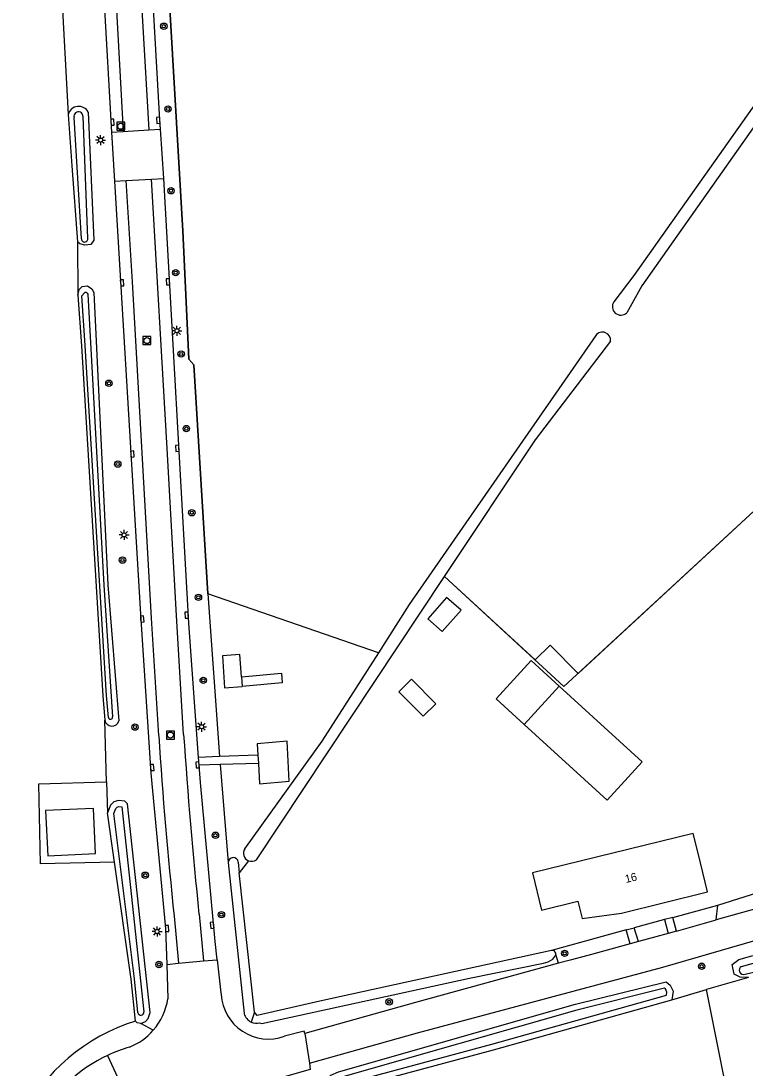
# Model space of a CAD drawing. Extents: x 136000 to 141014, y 402000 to 403500.
# Drawn here: x 140605.1 to 140695.6, y 403228.1 to 403358.9 of the extents above; entities that cross this region are included whole.
import ezdxf

# ---------------------------------------------------------------- set-up
doc = ezdxf.new("R2010")
doc.units = 0
for name, color, linetype in [('gg-afsc-erfafscheiding', 7, 'Continuous'), ('gg-afsc-hekwerk', 7, 'Continuous'), ('gg-anno-huisnummerreeks BGT', 7, 'Continuous'), ('gg-bbg-bijgebouw', 7, 'Continuous'), ('gg-bbg-hoofdgebouw', 7, 'Continuous'), ('gg-bbg-luifel en loopbrug', 7, 'Continuous'), ('gg-bbg-overig bouwwerk', 7, 'Continuous'), ('gg-knt-bronhoudergrens', 7, 'Continuous'), ('gg-knt-onverhard', 7, 'Continuous'), ('gg-knt-verharding', 7, 'Continuous'), ('gg-knt-verharding nz', 7, 'Continuous'), ('gg-kntw-bovenkant insteek waterloop', 7, 'Continuous'), ('gg-kntw-waterlijn', 7, 'Continuous'), ('gt-grn-groengrens', 7, 'Continuous'), ('gt-grn-groengrens NZ', 7, 'Continuous'), ('gt-grn-vlakafsluiter', 7, 'Continuous'), ('gt-symb-boom', 7, 'Continuous'), ('gt-symb-kolk', 7, 'Continuous'), ('gt-symb-lichtmast', 7, 'Continuous'), ('gt-symb-rioolschacht', 7, 'Continuous')]:
    doc.layers.add(name, color=color, linetype=linetype)

# ---------------------------------------------------------------- blocks, each defined once
blk = doc.blocks.new('gt0-KOLK')
at = {"layer": 'gt-symb-kolk'}
blk.add_lwpolyline([(0, 0), (0.38, 0), (0.38, 0.4), (-0.37, 0.4), (-0.37, 0), (0, 0)], dxfattribs=at)
blk = doc.blocks.new('gt0-BOOM')
at = {"layer": 'gt-symb-boom'}
for radius in [0.4, 0.2]:
    blk.add_circle((0, 0), radius, dxfattribs=at)
blk = doc.blocks.new('gt0-LMAST')
at = {"layer": 'gt-symb-lichtmast'}
for p, q in [((-0.18, 0.17), (-0.45, 0.44)), ((0, 0.25), (0, 0.62)), ((0.17, 0.17), (0.44, 0.44)), ((-0.25, 0), (-0.63, 0)), ((-0.18, -0.18), (-0.45, -0.45)), ((0, -0.25), (0, -0.63)), ((0.44, -0.45), (0.17, -0.18)), ((0.25, 0), (0.62, 0))]:
    blk.add_line(p, q, dxfattribs=at)
blk.add_circle((0, 0), 0.25, dxfattribs=at)
blk = doc.blocks.new('gt0-RS')
at = {"layer": 'gt-symb-rioolschacht'}
blk.add_lwpolyline([(-0.5, -0.5), (0.5, -0.5), (0.5, 0.5), (-0.5, 0.5)], close=True, dxfattribs=at)
blk.add_circle((0, 0), 0.375, dxfattribs=at)

msp = doc.modelspace()

# ---------------------------------------------------------------- linework, layer by layer
at = {"layer": 'gg-afsc-erfafscheiding'}
for p, q in [((140686.56, 403246.93), (140692.19, 403248.46)), ((140685.54, 403246.65), (140681.74, 403245.61))]:
    msp.add_line(p, q, dxfattribs=at)
msp.add_lwpolyline([(140680.75, 403245.35), (140676.26, 403244.12), (140671.42, 403242.8)], dxfattribs=at)
at = {"layer": 'gg-afsc-hekwerk'}
for points in [[(140622.77, 403376.78), (140625.35, 403332.66), (140626.11, 403316.66), (140626.74, 403315.93), (140628.49, 403287.34)], [(140658.07, 403289.51), (140672.98, 403275.76), (140697.28, 403298.19), (140711.04, 403302.66), (140711.1, 403308.33), (140724.67, 403314.2)]]:
    msp.add_lwpolyline(points, dxfattribs=at)
at = {"layer": 'gg-bbg-bijgebouw'}
msp.add_line((140672.37, 403275.81), (140668, 403271.01), dxfattribs=at)
msp.add_lwpolyline([(140668, 403271.01), (140678.38, 403261.57), (140682.75, 403266.37), (140672.37, 403275.81)], dxfattribs=at)
at = {"layer": 'gg-bbg-hoofdgebouw'}
msp.add_lwpolyline([(140680.18, 403247.47), (140690.92, 403250.1), (140689.73, 403254.96), (140689.12, 403257.41), (140669.04, 403252.48), (140670.18, 403247.84), (140674.72, 403248.95), (140675.25, 403246.8), (140680.18, 403247.47)], dxfattribs=at)
at = {"layer": 'gg-bbg-luifel en loopbrug'}
msp.add_line((140632.7, 403276.97), (140632.78, 403275.78), dxfattribs=at)
for points in [[(140655.96, 403284.22), (140657.77, 403282.63), (140660.12, 403285.3), (140658.31, 403286.89), (140655.96, 403284.22)], [(140632.7, 403276.97), (140632.5, 403279.77), (140630.31, 403279.58), (140630.59, 403275.59), (140632.78, 403275.78)], [(140672.37, 403275.81), (140668.86, 403279.01), (140664.49, 403274.2), (140668, 403271.01)], [(140632.7, 403276.97), (140637.68, 403277.41), (140637.78, 403276.21), (140632.78, 403275.78)]]:
    msp.add_lwpolyline(points, dxfattribs=at)
at = {"layer": 'gg-bbg-overig bouwwerk'}
msp.add_lwpolyline([(140652.35, 403275.11), (140655.4, 403272.04), (140656.97, 403273.61), (140653.92, 403276.68), (140652.35, 403275.11)], dxfattribs=at)
at = {"layer": 'gg-knt-bronhoudergrens'}
for p, q in [((140608.24, 403398.11), (140611.04, 403347.21)), ((140612.21, 403331.31), (140612.24, 403324.63)), ((140615.84, 403263.85), (140615.61, 403271.55))]:
    msp.add_line(p, q, dxfattribs=at)
msp.add_lwpolyline([(140616.84, 403253.82), (140607.57, 403253.63), (140607.37, 403263.59), (140615.84, 403263.85)], dxfattribs=at)
at = {"layer": 'gg-knt-onverhard'}
msp.add_lwpolyline([(140608.23, 403260.26), (140608.49, 403254.63), (140614.46, 403254.9), (140614.2, 403260.54), (140608.23, 403260.26)], dxfattribs=at)
at = {"layer": 'gg-knt-verharding'}
for p, q in [((140611.39, 403433.14), (140616.45, 403345.01)), ((140616.45, 403345.01), (140617.93, 403345.09)), ((140616.45, 403345.01), (140616.82, 403338.87)), ((140617.93, 403345.09), (140621.1, 403345.27)), ((140621.1, 403345.27), (140622.58, 403345.35)), ((140622.99, 403339.22), (140622.58, 403345.35)), ((140616.82, 403338.87), (140618.28, 403338.95)), ((140618.28, 403338.95), (140621.45, 403339.13)), ((140621.45, 403339.13), (140622.99, 403339.22)), ((140629.95, 403267.01), (140627.34, 403266.9)), ((140634.74, 403267.19), (140629.95, 403267.01)), ((140634.74, 403267.19), (140634.8, 403266.16)), ((140627.41, 403265.92), (140627.34, 403266.9)), ((140630.04, 403266), (140627.41, 403265.92)), ((140634.8, 403266.16), (140630.04, 403266)), ((140633.55, 403253.99), (140632.4, 403252.47)), ((140691.97, 403246.61), (140692.19, 403248.46)), ((140686.56, 403246.93), (140685.54, 403246.65)), ((140685.54, 403246.65), (140685.98, 403244.92)), ((140687.05, 403245.22), (140686.56, 403246.93)), ((140687.05, 403245.22), (140691.97, 403246.61)), ((140680.75, 403245.35), (140681.74, 403245.61)), ((140681.23, 403243.62), (140680.75, 403245.35)), ((140682.3, 403243.91), (140681.74, 403245.61)), ((140623.36, 403241.05), (140624.83, 403241.19)), ((140623.36, 403241.05), (140623.51, 403236.77)), ((140624.83, 403241.19), (140627.93, 403241.48)), ((140627.93, 403241.48), (140629.67, 403241.64)), ((140640.61, 403232.44), (140641.17, 403228.7)), ((140615.97, 403229.69), (140617.45, 403226.44))]:
    msp.add_line(p, q, dxfattribs=at)
for points in [[(140622.58, 403345.35), (140622.51, 403346.48), (140620.28, 403385.37), (140619.16, 403405.42), (140617.89, 403427.48), (140617.56, 403433.47)], [(140616.82, 403338.87), (140620.06, 403284.81), (140621.39, 403264.92), (140623.19, 403245.54), (140623.36, 403241.05)], [(140627.34, 403266.9), (140626.11, 403283.65), (140622.99, 403339.22)], [(140634.8, 403266.16), (140634.93, 403263.6), (140638.66, 403263.94), (140638.4, 403268.94), (140634.67, 403268.6), (140634.74, 403267.19)], [(140629.67, 403241.64), (140629.42, 403243.91), (140627.57, 403263.76), (140627.41, 403265.92)], [(140641.17, 403228.7), (140654.68, 403232.51), (140685.32, 403240.72), (140709.88, 403247.84), (140714.81, 403249.31), (140719.72, 403250.85)], [(140692.19, 403248.46), (140698.09, 403250.32), (140698.24, 403249.85)], [(140685.98, 403244.92), (140684.44, 403244.49), (140682.3, 403243.91)], [(140681.23, 403243.62), (140675.94, 403242.18), (140673.75, 403241.58), (140672.3, 403241.19)], [(140629.67, 403241.64), (140630.13, 403237.51), (140630.16, 403237.29)], [(140672.3, 403241.19), (140654.41, 403236.31), (140640.61, 403232.44)], [(140640.61, 403232.44), (140640.51, 403232.73), (140638.07, 403232.08)], [(140641.17, 403228.7), (140641.27, 403227.94), (140638.19, 403227.06)]]:
    msp.add_lwpolyline(points, dxfattribs=at)
for centre, radius, start, end in [((140636.08, 403237.67), 5.94, 183.6933, 289.5775), ((140615.84, 403237.93), 7.75, 318.7783, 351.3772), ((140615.85, 403237.93), 7.75, 291.7406, 318.7796), ((140623.97, 403212.72), 18.76, 106.2533, 115.2156), ((140623.95, 403212.78), 18.7, 115.2452, 150.9831)]:
    msp.add_arc(centre, radius, start, end, dxfattribs=at)
at = {"layer": 'gg-knt-verharding nz'}
for p, q in [((140627.39, 403247.34), (140627.93, 403241.48)), ((140698.66, 403248.48), (140691.97, 403246.61)), ((140624.28, 403247.06), (140624.83, 403241.19)), ((140687.05, 403245.22), (140685.98, 403244.92)), ((140682.3, 403243.91), (140681.23, 403243.62))]:
    msp.add_line(p, q, dxfattribs=at)
for points in [[(140612.91, 403433.2), (140616.76, 403366.36), (140617.93, 403345.09)], [(140616.07, 403433.39), (140616.36, 403427.3), (140617.64, 403405.47), (140618.79, 403385.34), (140621.1, 403345.27)], [(140622.35, 403269.62), (140621.47, 403284.28), (140619.08, 403326.28), (140618.28, 403338.95)], [(140625.47, 403269.78), (140624.56, 403284.61), (140623.39, 403305.47), (140621.45, 403339.13)]]:
    msp.add_lwpolyline(points, dxfattribs=at)
for centre, radius, start, end in [((141169.89, 403305.17), 548.69, 183.7153, 186.0797), ((141242.19, 403311.09), 618.1, 183.83183, 185.91942)]:
    msp.add_arc(centre, radius, start, end, dxfattribs=at)
at = {"layer": 'gg-kntw-bovenkant insteek waterloop'}
for p, q in [((140634.57, 403254.13), (140658.07, 403289.51)), ((140616.84, 403253.82), (140615.96, 403259.97)), ((140631.04, 403253.76), (140633.04, 403234.9)), ((140632.29, 403253.82), (140632.4, 403252.47)), ((140634.32, 403235.07), (140632.4, 403252.47))]:
    msp.add_line(p, q, dxfattribs=at)
for points in [[(140703.53, 403357.93), (140681.7, 403327.08), (140679.22, 403323.82)], [(140704.07, 403356.11), (140682.71, 403325.8), (140680.81, 403322.44)], [(140611.04, 403347.21), (140611.52, 403340.77), (140612.21, 403331.31)], [(140613.56, 403347.47), (140614.26, 403331.5), (140613.89, 403330.98), (140613.11, 403330.86), (140612.49, 403331.05), (140612.21, 403331.31)], [(140612.24, 403324.63), (140612.42, 403325.32), (140612.79, 403325.7), (140613.47, 403325.78), (140613.99, 403325.42), (140614.24, 403324.98), (140616.01, 403288.44), (140617.37, 403271.48)], [(140612.24, 403324.63), (140612.72, 403318.3), (140615.38, 403274.59), (140615.61, 403271.55)], [(140676.95, 403319.61), (140653.65, 403285.99), (140649.8, 403279.98)], [(140658.07, 403289.51), (140669.41, 403306.58), (140678.81, 403318.88)], [(140649.8, 403279.98), (140642.73, 403268.92), (140633.09, 403255.49)], [(140620.11, 403233.68), (140620.69, 403233.93), (140621.02, 403234.28), (140621.28, 403235.04), (140618.45, 403261.12), (140618.14, 403261.42), (140617.32, 403261.54), (140616.74, 403261.35), (140616.34, 403260.94), (140615.96, 403259.97)], [(140619.46, 403233.97), (140618.93, 403239.21), (140616.84, 403253.82)], [(140696.01, 403239.43), (140694.99, 403239.47), (140694.23, 403239.84), (140694, 403241.05), (140694.82, 403241.68), (140696.43, 403242.11), (140702.38, 403243.61), (140703.21, 403243.32), (140703.57, 403242.96), (140703.54, 403241.54)], [(140671.42, 403242.8), (140642.48, 403236.47), (140634.65, 403234.68), (140634.32, 403235.07)], [(140634.95, 403233.76), (140635.25, 403233.69), (140661.16, 403239.35), (140670.43, 403241.19), (140670.99, 403241.39), (140671.59, 403241.69), (140671.84, 403242.05), (140671.95, 403242.29)], [(140671.95, 403242.29), (140671.96, 403242.44), (140671.74, 403242.77), (140671.42, 403242.8)], [(140643.84, 403225.19), (140643.44, 403226.77), (140643.86, 403227.2), (140644.82, 403227.63), (140674.4, 403236.07), (140685.75, 403238.89), (140686.24, 403238.47), (140686.61, 403237.71), (140686.45, 403236.62)], [(140643.84, 403225.19), (140644.5, 403225.08), (140664.16, 403230.39), (140686.45, 403236.62)], [(140620.11, 403233.68), (140619.67, 403233.77), (140619.46, 403233.97)]]:
    msp.add_lwpolyline(points, dxfattribs=at)
for centre, radius, start, end in [((140612.35, 403346.86), 1.35, 26.576, 165.4208), ((140680.08, 403323.2), 1.06, 144.2877, 313.9849), ((140677.77, 403318.98), 1.04, 354.5747, 142.4743), ((140616.5, 403271.73), 0.907, 191.2799, 343.5149), ((140633.95, 403254.94), 1.02, 147.1147, 247.3322), ((140631.67, 403253.77), 0.626, 5.1728, 180.6892), ((140633.95, 403254.94), 1.02, 247.2529, 307.5233), ((140634.56, 403235.28), 1.57, 194.0496, 245.4326), ((140634.57, 403235.28), 1.58, 245.3261, 284.1563)]:
    msp.add_arc(centre, radius, start, end, dxfattribs=at)
at = {"layer": 'gg-kntw-waterlijn'}
for p, q in [((140612.69, 403331.68), (140611.78, 403346.84)), ((140613.5, 403331.72), (140612.9, 403346.97)), ((140695.17, 403240.8), (140702.52, 403242.85)), ((140695.6, 403239.82), (140702.68, 403241.59))]:
    msp.add_line(p, q, dxfattribs=at)
for points in [[(140616.08, 403271.9), (140615.85, 403274.64), (140613.16, 403318.34), (140612.75, 403324.55), (140613.1, 403324.93), (140613.15, 403324.99), (140613.28, 403325), (140613.42, 403324.9), (140613.5, 403324.77), (140615.5, 403288.41), (140616.58, 403271.96)], [(140619.75, 403235.03), (140619.33, 403239.27), (140616.73, 403259.88), (140616.99, 403260.52), (140617.15, 403260.7), (140617.38, 403260.77), (140617.74, 403260.72), (140620.51, 403235.12)], [(140663.96, 403231.11), (140685.77, 403237.22), (140685.83, 403237.59), (140685.64, 403238), (140685.55, 403238.07), (140674.6, 403235.34), (140645.07, 403226.92), (140644.3, 403226.57), (140644.27, 403226.54), (140644.44, 403225.85), (140644.46, 403225.85), (140663.96, 403231.11)]]:
    msp.add_lwpolyline(points, dxfattribs=at)
for centre, radius, start, end in [((140612.33, 403346.96), 0.565, 1.7268, 191.7405), ((140613.1, 403331.67), 0.404, 179.7474, 6.0839), ((140616.33, 403271.91), 0.248, 182.3818, 11.092), ((140695.41, 403240.32), 0.536, 116.9749, 290.2655), ((140620.13, 403235.08), 0.382, 187.7235, 6.3964)]:
    msp.add_arc(centre, radius, start, end, dxfattribs=at)
at = {"layer": 'gt-grn-groengrens'}
for p, q in [((140649.8, 403279.98), (140628.49, 403287.34)), ((140628.49, 403287.34), (140629.95, 403267.01)), ((140630.04, 403266), (140631.04, 403253.76)), ((140615.84, 403263.85), (140615.96, 403259.97)), ((140672.3, 403241.19), (140671.95, 403242.29)), ((140696.01, 403239.43), (140690.79, 403237.9)), ((140686.45, 403236.62), (140690.79, 403237.9))]:
    msp.add_line(p, q, dxfattribs=at)
for points in [[(140628.49, 403287.34), (140626.74, 403315.93), (140626.11, 403316.66), (140625.35, 403332.66), (140622.77, 403376.78)], [(140677.12, 403152.39), (140707.58, 403154.09), (140690.79, 403237.9)]]:
    msp.add_lwpolyline(points, dxfattribs=at)
msp.add_arc((140626.41, 403211.31), 23.7, 107.0443, 153.7695, dxfattribs=at)
at = {"layer": 'gt-grn-groengrens NZ'}
msp.add_line((140621.68, 403232.82), (140620.11, 403233.68), dxfattribs=at)
at = {"layer": 'gt-grn-vlakafsluiter'}
msp.add_line((140634.32, 403235.07), (140633.91, 403233.85), dxfattribs=at)
msp.add_lwpolyline([(140658.07, 403289.51), (140669.38, 403279.09), (140671.27, 403280.94), (140674.73, 403277.38), (140697.28, 403298.19), (140711.04, 403302.66), (140711.1, 403308.33), (140718.36, 403311.47), (140714.29, 403320.52), (140720.49, 403323.35)], dxfattribs=at)

# ---------------------------------------------------------------- block references
at = {"layer": 'gt-symb-boom'}
for p in [(140622.99, 403358.22), (140623.52, 403347.88), (140623.89, 403337.67), (140624.48, 403327.44), (140625.16, 403317.28), (140616.13, 403313.63), (140625.8, 403307.97), (140617.24, 403303.54), (140626.49, 403297.46), (140617.83, 403291.55), (140627.32, 403286.9), (140627.92, 403276.53), (140619.39, 403270.69), (140629.44, 403257.18), (140620.67, 403252.19), (140630.19, 403247.26), (140673.06, 403242.44), (140622.39, 403241.04), (140690.18, 403240.82), (140651.14, 403236.38)]:
    msp.add_blockref('gt0-BOOM', p, dxfattribs=at)
at = {"layer": 'gt-symb-kolk'}
for p, rotation in [((140622.51, 403346.48), 93.30248541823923), ((140616.38, 403346.23), -86.74631496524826), ((140617.58, 403326.16), -86.56814187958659), ((140623.71, 403326.3), 93.22145875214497), ((140618.86, 403304.8), -86.56814187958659), ((140624.88, 403305.51), 93.22145875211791), ((140620.1, 403284.19), -86.18002021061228), ((140626.05, 403284.68), 93.22145875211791), ((140621.34, 403265.63), -84.73104906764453), ((140627.41, 403265.98), 94.200031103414), ((140629.23, 403245.93), 95.32594491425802), ((140623.19, 403245.54), -87.93356458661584)]:
    msp.add_blockref('gt0-KOLK', p, dxfattribs=dict(at, rotation=rotation))
at = {"layer": 'gt-symb-lichtmast'}
for p in [(140615.09, 403344.01), (140624.62, 403320.19), (140618.03, 403294.69), (140627.71, 403270.74), (140622.15, 403245.16)]:
    msp.add_blockref('gt0-LMAST', p, dxfattribs=at)
at = {"layer": 'gt-symb-rioolschacht'}
for p in [(140617.61, 403345.73), (140620.88, 403318.96), (140623.81, 403269.7)]:
    msp.add_blockref('gt0-RS', p, dxfattribs=at)

# ---------------------------------------------------------------- texts
at = {"layer": 'gg-anno-huisnummerreeks BGT'}
msp.add_text('16', height=1, rotation=13.7, dxfattribs=at).set_placement((140680.73, 403251.21))

doc.saveas('drawing.dxf')
